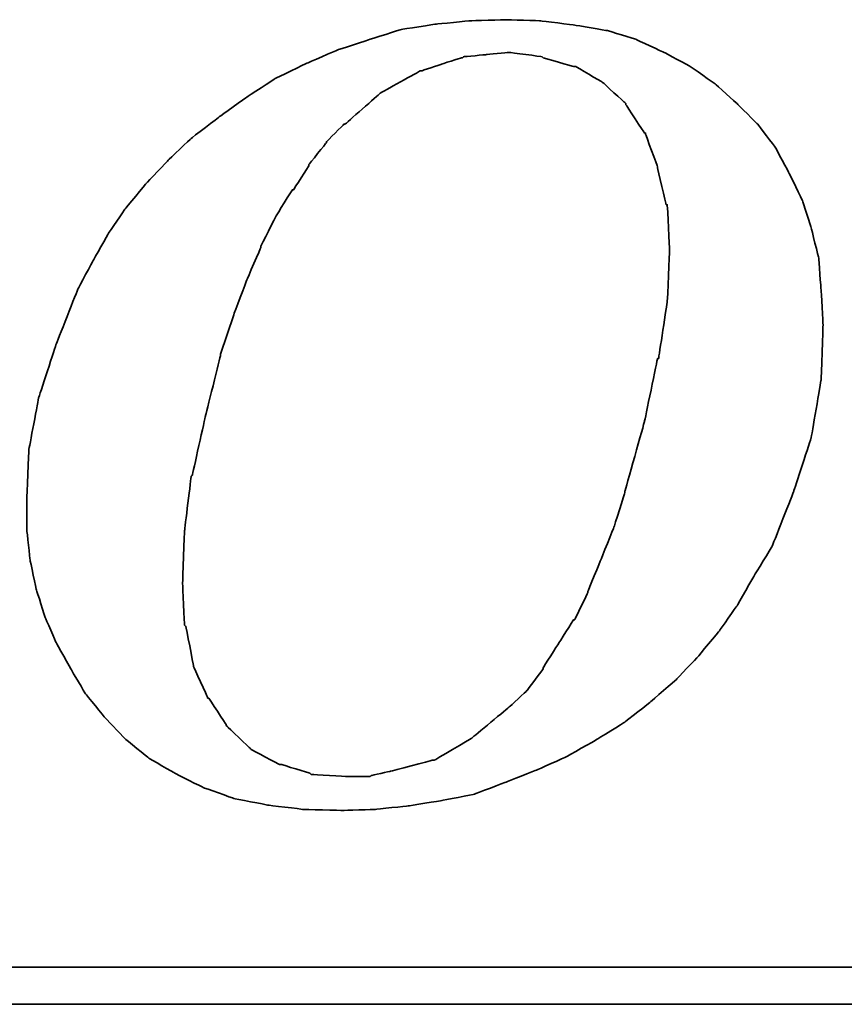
# Model space of a CAD drawing. Header units: millimetres. Extents: x -2774 to 3135, y -1571 to 860.
# Tile 404 of 625: x -618.68 to -613.59, y -1202.58 to -1196.5. Entities that reach past the tile are written whole.
import ezdxf

# ---------------------------------------------------------------- set-up
doc = ezdxf.new("R2010")
doc.units = ezdxf.units.MM
doc.layers.add('DIM', color=4, linetype='CONTINUOUS')
doc.layers.add('layer 1', color=7, linetype='CONTINUOUS')

# ---------------------------------------------------------------- blocks, each defined once
blk = doc.blocks.new('TBI MOTION logo(完整正式版)')
at = {"layer": 'layer 1', "color": 22, "lineweight": 35}
for points, knots in [([(35.79625, -6.98375), (35.79625, -6.98375), (36.23125, -7.43875), (36.23125, -7.43875), (36.23125, -7.43875), (36.23125, -7.43875), (36.75625, -7.87125), (36.75625, -7.87125), (36.75625, -7.87125), (36.75625, -7.87125), (37.33125, -8.20375), (37.33125, -8.20375), (37.33125, -8.20375), (37.33125, -8.20375), (37.95625, -8.51875), (37.95625, -8.51875), (37.95625, -8.51875), (37.95625, -8.51875), (38.62625, -8.75875), (38.62625, -8.75875), (38.62625, -8.75875), (38.62625, -8.75875), (39.37125, -8.90375), (39.37125, -8.90375), (39.37125, -8.90375), (39.37125, -8.90375), (40.14125, -8.99875), (40.14125, -8.99875), (40.14125, -8.99875), (40.14125, -8.99875), (41.02625, -9.02375), (41.02625, -9.02375), (41.02625, -9.02375), (41.02625, -9.02375), (41.74625, -8.99875), (41.74625, -8.99875), (41.74625, -8.99875), (41.74625, -8.99875), (42.46625, -8.92375), (42.46625, -8.92375), (42.46625, -8.92375), (42.46625, -8.92375), (43.21125, -8.80625), (43.21125, -8.80625), (43.21125, -8.80625), (43.21125, -8.80625), (43.93125, -8.66375), (43.93125, -8.66375), (43.93125, -8.66375), (43.93125, -8.66375), (44.62625, -8.39875), (44.62625, -8.39875), (44.62625, -8.39875), (44.62625, -8.39875), (45.29625, -8.13375), (45.29625, -8.13375), (45.29625, -8.13375), (45.29625, -8.13375), (45.94625, -7.84375), (45.94625, -7.84375), (45.94625, -7.84375), (45.94625, -7.84375), (46.61625, -7.46375), (46.61625, -7.46375), (46.61625, -7.46375), (46.61625, -7.46375), (47.24125, -7.07875), (47.24125, -7.07875), (47.24125, -7.07875), (47.24125, -7.07875), (47.81625, -6.62375), (47.81625, -6.62375), (47.81625, -6.62375), (47.81625, -6.62375), (48.36875, -6.14375), (48.36875, -6.14375), (48.36875, -6.14375), (48.36875, -6.14375), (48.84625, -5.64125), (48.84625, -5.64125), (48.84625, -5.64125), (48.84625, -5.64125), (49.32625, -5.06375), (49.32625, -5.06375), (49.32625, -5.06375), (49.32625, -5.06375), (49.71125, -4.51374), (49.71125, -4.51374), (49.71125, -4.51374), (49.71125, -4.51374), (50.09625, -3.83874), (50.09625, -3.83874), (50.09625, -3.83874), (50.09625, -3.83874), (50.48125, -3.21374), (50.48125, -3.21374), (50.48125, -3.21374), (50.48125, -3.21374), (50.96125, -1.99125), (50.96125, -1.99125), (50.96125, -1.99125), (50.96125, -1.99125), (51.34375, -0.81875), (51.34375, -0.81875), (51.34375, -0.81875), (51.34375, -0.81875), (51.56125, 0.45624), (51.56125, 0.45624), (51.56125, 0.45624), (51.56125, 0.45624), (51.60625, 1.67624), (51.60625, 1.67624), (51.60625, 1.67624), (51.60625, 1.67624), (51.56125, 2.44625), (51.56125, 2.44625), (51.56125, 2.44625), (51.56125, 2.44625), (51.51125, 3.14125), (51.51125, 3.14125), (51.51125, 3.14125), (51.51125, 3.14125), (51.34375, 3.81125), (51.34375, 3.81125), (51.34375, 3.81125), (51.34375, 3.81125), (51.15125, 4.41125), (51.15125, 4.41125), (51.15125, 4.41125), (51.15125, 4.41125), (50.86125, 5.01125), (50.86125, 5.01125), (50.86125, 5.01125), (50.86125, 5.01125), (50.55125, 5.58875), (50.55125, 5.58875), (50.55125, 5.58875), (50.55125, 5.58875), (50.16625, 6.09125), (50.16625, 6.09125), (50.16625, 6.09125), (50.16625, 6.09125), (49.71125, 6.54875), (49.71125, 6.54875), (49.71125, 6.54875), (49.71125, 6.54875), (49.23125, 6.98125), (49.23125, 6.98125), (49.23125, 6.98125), (49.23125, 6.98125), (48.67875, 7.36625), (48.67875, 7.36625), (48.67875, 7.36625), (48.67875, 7.36625), (48.10375, 7.67625), (48.10375, 7.67625), (48.10375, 7.67625), (48.10375, 7.67625), (47.48125, 7.96375), (47.48125, 7.96375), (47.48125, 7.96375), (47.48125, 7.96375), (46.85625, 8.15625), (46.85625, 8.15625), (46.85625, 8.15625), (46.85625, 8.15625), (46.13625, 8.27624), (46.13625, 8.27624), (46.13625, 8.27624), (46.13625, 8.27624), (45.39125, 8.37125), (45.39125, 8.37125), (45.39125, 8.37125), (45.39125, 8.37125), (44.62625, 8.39624), (44.62625, 8.39624), (44.62625, 8.39624), (44.62625, 8.39624), (43.83625, 8.37125), (43.83625, 8.37125), (43.83625, 8.37125), (43.83625, 8.37125), (43.09125, 8.30125), (43.09125, 8.30125), (43.09125, 8.30125), (43.09125, 8.30125), (42.32125, 8.18125), (42.32125, 8.18125), (42.32125, 8.18125), (42.32125, 8.18125), (41.62875, 7.96375), (41.62875, 7.96375), (41.62875, 7.96375), (41.62875, 7.96375), (40.90625, 7.72625), (40.90625, 7.72625), (40.90625, 7.72625), (40.90625, 7.72625), (40.23624, 7.43625), (40.23624, 7.43625), (40.23624, 7.43625), (40.23624, 7.43625), (39.54124, 7.10125), (39.54124, 7.10125), (39.54124, 7.10125), (39.54124, 7.10125), (38.91625, 6.69125), (38.91625, 6.69125), (38.91625, 6.69125), (38.91625, 6.69125), (38.31625, 6.26125), (38.31625, 6.26125), (38.31625, 6.26125), (38.31625, 6.26125), (37.69125, 5.78125), (37.69125, 5.78125), (37.69125, 5.78125), (37.69125, 5.78125), (37.18625, 5.30125), (37.18625, 5.30125), (37.18625, 5.30125), (37.18625, 5.30125), (36.70625, 4.79624), (36.70625, 4.79624), (36.70625, 4.79624), (36.70625, 4.79624), (36.23125, 4.22125), (36.23125, 4.22125), (36.23125, 4.22125), (36.23125, 4.22125), (35.87124, 3.69375), (35.87124, 3.69375), (35.87124, 3.69375), (35.87124, 3.69375), (35.53125, 3.09125), (35.53125, 3.09125), (35.53125, 3.09125), (35.53125, 3.09125), (35.19875, 2.47125), (35.19875, 2.47125), (35.19875, 2.47125), (35.19875, 2.47125), (34.71625, 1.24625), (34.71625, 1.24625), (34.71625, 1.24625), (34.71625, 1.24625), (34.33125, 0.06874), (34.33125, 0.06874), (34.33125, 0.06874), (34.33125, 0.06874), (34.11625, -1.07875), (34.11625, -1.07875), (34.11625, -1.07875), (34.11625, -1.07875), (34.07125, -2.15875), (34.07125, -2.15875), (34.07125, -2.15875), (34.07125, -2.15875), (34.07125, -2.85375), (34.07125, -2.85375), (34.07125, -2.85375), (34.07125, -2.85375), (34.14125, -3.50375), (34.14125, -3.50375), (34.14125, -3.50375), (34.14125, -3.50375), (34.28625, -4.17375), (34.28625, -4.17375), (34.28625, -4.17375), (34.28625, -4.17375), (34.47625, -4.77624), (34.47625, -4.77624), (34.47625, -4.77624), (34.47625, -4.77624), (34.71625, -5.32625), (34.71625, -5.32625), (34.71625, -5.32625), (34.71625, -5.32625), (35.05375, -5.92875), (35.05375, -5.92875), (35.05375, -5.92875), (35.05375, -5.92875), (35.36375, -6.45375), (35.36375, -6.45375), (35.36375, -6.45375), (35.36375, -6.45375), (35.79625, -6.98375), (35.79625, -6.98375)], [0, 0, 0, 0, 0.01388889, 0.01388889, 0.01388889, 0.0138889, 0.02777778, 0.02777778, 0.02777778, 0.02777779, 0.04166667, 0.04166667, 0.04166667, 0.04166668, 0.05555556, 0.05555556, 0.05555556, 0.05555557, 0.06944444, 0.06944444, 0.06944444, 0.06944445, 0.08333333, 0.08333333, 0.08333333, 0.08333334, 0.09722222, 0.09722222, 0.09722222, 0.09722223, 0.11111111, 0.11111111, 0.11111111, 0.11111112, 0.125, 0.125, 0.125, 0.12500001, 0.13888889, 0.13888889, 0.13888889, 0.1388889, 0.15277778, 0.15277778, 0.15277778, 0.15277779, 0.16666667, 0.16666667, 0.16666667, 0.16666668, 0.18055556, 0.18055556, 0.18055556, 0.18055557, 0.19444444, 0.19444444, 0.19444444, 0.19444445, 0.20833333, 0.20833333, 0.20833333, 0.20833334, 0.22222222, 0.22222222, 0.22222222, 0.22222223, 0.23611111, 0.23611111, 0.23611111, 0.23611112, 0.25, 0.25, 0.25, 0.25000001, 0.26388889, 0.26388889, 0.26388889, 0.2638889, 0.27777778, 0.27777778, 0.27777778, 0.27777779, 0.29166667, 0.29166667, 0.29166667, 0.29166668, 0.30555556, 0.30555556, 0.30555556, 0.30555557, 0.31944444, 0.31944444, 0.31944444, 0.31944445, 0.33333333, 0.33333333, 0.33333333, 0.33333334, 0.34722222, 0.34722222, 0.34722222, 0.34722223, 0.36111111, 0.36111111, 0.36111111, 0.36111112, 0.375, 0.375, 0.375, 0.37500001, 0.38888889, 0.38888889, 0.38888889, 0.3888889, 0.40277778, 0.40277778, 0.40277778, 0.40277779, 0.41666667, 0.41666667, 0.41666667, 0.41666668, 0.43055556, 0.43055556, 0.43055556, 0.43055557, 0.44444444, 0.44444444, 0.44444444, 0.44444445, 0.45833333, 0.45833333, 0.45833333, 0.45833334, 0.47222222, 0.47222222, 0.47222222, 0.47222223, 0.48611111, 0.48611111, 0.48611111, 0.48611112, 0.5, 0.5, 0.5, 0.50000001, 0.51388889, 0.51388889, 0.51388889, 0.5138889, 0.52777778, 0.52777778, 0.52777778, 0.52777779, 0.54166667, 0.54166667, 0.54166667, 0.54166668, 0.55555556, 0.55555556, 0.55555556, 0.55555557, 0.56944444, 0.56944444, 0.56944444, 0.56944445, 0.58333333, 0.58333333, 0.58333333, 0.58333334, 0.59722222, 0.59722222, 0.59722222, 0.59722223, 0.61111111, 0.61111111, 0.61111111, 0.61111112, 0.625, 0.625, 0.625, 0.62500001, 0.63888889, 0.63888889, 0.63888889, 0.6388889, 0.65277778, 0.65277778, 0.65277778, 0.65277779, 0.66666667, 0.66666667, 0.66666667, 0.66666668, 0.68055556, 0.68055556, 0.68055556, 0.68055557, 0.69444444, 0.69444444, 0.69444444, 0.69444445, 0.70833333, 0.70833333, 0.70833333, 0.70833334, 0.72222222, 0.72222222, 0.72222222, 0.72222223, 0.73611111, 0.73611111, 0.73611111, 0.73611112, 0.75, 0.75, 0.75, 0.75000001, 0.76388889, 0.76388889, 0.76388889, 0.7638889, 0.77777778, 0.77777778, 0.77777778, 0.77777779, 0.79166667, 0.79166667, 0.79166667, 0.79166668, 0.80555556, 0.80555556, 0.80555556, 0.80555557, 0.81944444, 0.81944444, 0.81944444, 0.81944445, 0.83333333, 0.83333333, 0.83333333, 0.83333334, 0.84722222, 0.84722222, 0.84722222, 0.84722223, 0.86111111, 0.86111111, 0.86111111, 0.86111112, 0.875, 0.875, 0.875, 0.87500001, 0.88888889, 0.88888889, 0.88888889, 0.8888889, 0.90277778, 0.90277778, 0.90277778, 0.90277779, 0.91666667, 0.91666667, 0.91666667, 0.91666668, 0.93055556, 0.93055556, 0.93055556, 0.93055557, 0.94444444, 0.94444444, 0.94444444, 0.94444445, 0.95833333, 0.95833333, 0.95833333, 0.95833334, 0.97222222, 0.97222222, 0.97222222, 0.97222223, 0.98611111, 0.98611111, 0.98611111, 0.98611112, 1, 1, 1, 1]), ([(38.33875, 1.03124), (38.33875, 1.03124), (38.62625, 1.89625), (38.62625, 1.89625), (38.62625, 1.89625), (38.62625, 1.89625), (38.91625, 2.66375), (38.91625, 2.66375), (38.91625, 2.66375), (38.91625, 2.66375), (39.22625, 3.38125), (39.22625, 3.38125), (39.22625, 3.38125), (39.22625, 3.38125), (39.22625, 3.40624), (39.22625, 3.40624), (39.22625, 3.40624), (39.22625, 3.40624), (39.56124, 4.07624), (39.56124, 4.07624), (39.56124, 4.07624), (39.56124, 4.07624), (39.92125, 4.65125), (39.92125, 4.65125), (39.92125, 4.65125), (39.92125, 4.65125), (39.94625, 4.65125), (39.94625, 4.65125), (39.94625, 4.65125), (39.94625, 4.65125), (40.28125, 5.17875), (40.28125, 5.17875), (40.28125, 5.17875), (40.28125, 5.17875), (40.28125, 5.20375), (40.28125, 5.20375), (40.28125, 5.20375), (40.28125, 5.20375), (40.66875, 5.68625), (40.66875, 5.68625), (40.66875, 5.68625), (40.66875, 5.68625), (40.66875, 5.70625), (40.66875, 5.70625), (40.66875, 5.70625), (40.66875, 5.70625), (41.05124, 6.09125), (41.05124, 6.09125), (41.05124, 6.09125), (41.05124, 6.09125), (41.07625, 6.09125), (41.07625, 6.09125), (41.07625, 6.09125), (41.07625, 6.09125), (41.84125, 6.76625), (41.84125, 6.76625), (41.84125, 6.76625), (41.84125, 6.76625), (41.86625, 6.78625), (41.86625, 6.78625), (41.86625, 6.78625), (41.86625, 6.78625), (42.73125, 7.26624), (42.73125, 7.26624), (42.73125, 7.26624), (42.73125, 7.26624), (42.75625, 7.26624), (42.75625, 7.26624), (42.75625, 7.26624), (42.75625, 7.26624), (43.18625, 7.41125), (43.18625, 7.41125), (43.18625, 7.41125), (43.18625, 7.41125), (43.64125, 7.55625), (43.64125, 7.55625), (43.64125, 7.55625), (43.64125, 7.55625), (43.66625, 7.55625), (43.66625, 7.55625), (43.66625, 7.55625), (43.66625, 7.55625), (43.69125, 7.58124), (43.69125, 7.58124), (43.69125, 7.58124), (43.69125, 7.58124), (44.19125, 7.62625), (44.19125, 7.62625), (44.19125, 7.62625), (44.19125, 7.62625), (44.67125, 7.67625), (44.67125, 7.67625), (44.67125, 7.67625), (44.67125, 7.67625), (44.69625, 7.67625), (44.69625, 7.67625), (44.69625, 7.67625), (44.69625, 7.67625), (45.41875, 7.58124), (45.41875, 7.58124), (45.41875, 7.58124), (45.41875, 7.58124), (45.44125, 7.55625), (45.44125, 7.55625), (45.44125, 7.55625), (45.44125, 7.55625), (46.11125, 7.36625), (46.11125, 7.36625), (46.11125, 7.36625), (46.11125, 7.36625), (46.13625, 7.36625), (46.13625, 7.36625), (46.13625, 7.36625), (46.13625, 7.36625), (46.15875, 7.36625), (46.15875, 7.36625), (46.15875, 7.36625), (46.15875, 7.36625), (46.73625, 7.02624), (46.73625, 7.02624), (46.73625, 7.02624), (46.73625, 7.02624), (46.76125, 7.00624), (46.76125, 7.00624), (46.76125, 7.00624), (46.76125, 7.00624), (47.24125, 6.57124), (47.24125, 6.57124), (47.24125, 6.57124), (47.24125, 6.57124), (47.26625, 6.54875), (47.26625, 6.54875), (47.26625, 6.54875), (47.26625, 6.54875), (47.26625, 6.52375), (47.26625, 6.52375), (47.26625, 6.52375), (47.26625, 6.52375), (47.67375, 5.89875), (47.67375, 5.89875), (47.67375, 5.89875), (47.67375, 5.89875), (47.69625, 5.89875), (47.69625, 5.89875), (47.69625, 5.89875), (47.69625, 5.89875), (47.69625, 5.87625), (47.69625, 5.87625), (47.69625, 5.87625), (47.69625, 5.87625), (47.96125, 5.15625), (47.96125, 5.15625), (47.96125, 5.15625), (47.96125, 5.15625), (47.96125, 5.13125), (47.96125, 5.13125), (47.96125, 5.13125), (47.96125, 5.13125), (48.15125, 4.31875), (48.15125, 4.31875), (48.15125, 4.31875), (48.15125, 4.31875), (48.17625, 4.31875), (48.17625, 4.31875), (48.17625, 4.31875), (48.17625, 4.31875), (48.17625, 4.29125), (48.17625, 4.29125), (48.17625, 4.29125), (48.17625, 4.29125), (48.22625, 3.33125), (48.22625, 3.33125), (48.22625, 3.33125), (48.22625, 3.33125), (48.22625, 3.30875), (48.22625, 3.30875), (48.22625, 3.30875), (48.22625, 3.30875), (48.17625, 2.20624), (48.17625, 2.20624), (48.17625, 2.20624), (48.17625, 2.20624), (48.17625, 2.18124), (48.17625, 2.18124), (48.17625, 2.18124), (48.17625, 2.18124), (47.98375, 0.93624), (47.98375, 0.93624), (47.98375, 0.93624), (47.98375, 0.93624), (47.96125, 0.93624), (47.96125, 0.93624), (47.96125, 0.93624), (47.96125, 0.93624), (47.67375, -0.45874), (47.67375, -0.45874), (47.67375, -0.45874), (47.67375, -0.45874), (47.24125, -1.99125), (47.24125, -1.99125), (47.24125, -1.99125), (47.24125, -1.99125), (47.24125, -2.01874), (47.24125, -2.01874), (47.24125, -2.01874), (47.24125, -2.01874), (47.00125, -2.78375), (47.00125, -2.78375), (47.00125, -2.78375), (47.00125, -2.78375), (46.71125, -3.50375), (46.71125, -3.50375), (46.71125, -3.50375), (46.71125, -3.50375), (46.42625, -4.19875), (46.42625, -4.19875), (46.42625, -4.19875), (46.42625, -4.19875), (46.42625, -4.22375), (46.42625, -4.22375), (46.42625, -4.22375), (46.42625, -4.22375), (46.13625, -4.82374), (46.13625, -4.82374), (46.13625, -4.82374), (46.13625, -4.82374), (46.11125, -4.82374), (46.11125, -4.82374), (46.11125, -4.82374), (46.11125, -4.82374), (45.77625, -5.35125), (45.77625, -5.35125), (45.77625, -5.35125), (45.77625, -5.35125), (45.44125, -5.87875), (45.44125, -5.87875), (45.44125, -5.87875), (45.44125, -5.87875), (45.44125, -5.90375), (45.44125, -5.90375), (45.44125, -5.90375), (45.44125, -5.90375), (45.10625, -6.35875), (45.10625, -6.35875), (45.10625, -6.35875), (45.10625, -6.35875), (45.08125, -6.38375), (45.08125, -6.38375), (45.08125, -6.38375), (45.08125, -6.38375), (44.69625, -6.74375), (44.69625, -6.74375), (44.69625, -6.74375), (44.69625, -6.74375), (43.88375, -7.41625), (43.88375, -7.41625), (43.88375, -7.41625), (43.88375, -7.41625), (43.85625, -7.43875), (43.85625, -7.43875), (43.85625, -7.43875), (43.85625, -7.43875), (43.04125, -7.91875), (43.04125, -7.91875), (43.04125, -7.91875), (43.04125, -7.91875), (43.01625, -7.91875), (43.01625, -7.91875), (43.01625, -7.91875), (43.01625, -7.91875), (42.99625, -7.91875), (42.99625, -7.91875), (42.99625, -7.91875), (42.99625, -7.91875), (42.08125, -8.15875), (42.08125, -8.15875), (42.08125, -8.15875), (42.08125, -8.15875), (41.65125, -8.25625), (41.65125, -8.25625), (41.65125, -8.25625), (41.65125, -8.25625), (41.62875, -8.27875), (41.62875, -8.27875), (41.62875, -8.27875), (41.62875, -8.27875), (41.60125, -8.27875), (41.60125, -8.27875), (41.60125, -8.27875), (41.60125, -8.27875), (41.12125, -8.27875), (41.12125, -8.27875), (41.12125, -8.27875), (41.12125, -8.27875), (40.35624, -8.23125), (40.35624, -8.23125), (40.35624, -8.23125), (40.35624, -8.23125), (40.33125, -8.23125), (40.33125, -8.23125), (40.33125, -8.23125), (40.33125, -8.23125), (40.30625, -8.20375), (40.30625, -8.20375), (40.30625, -8.20375), (40.30625, -8.20375), (39.68375, -8.01375), (39.68375, -8.01375), (39.68375, -8.01375), (39.68375, -8.01375), (39.66124, -8.01375), (39.66124, -8.01375), (39.66124, -8.01375), (39.66124, -8.01375), (39.63625, -8.01375), (39.63625, -8.01375), (39.63625, -8.01375), (39.63625, -8.01375), (39.01125, -7.67875), (39.01125, -7.67875), (39.01125, -7.67875), (39.01125, -7.67875), (38.98875, -7.65375), (38.98875, -7.65375), (38.98875, -7.65375), (38.98875, -7.65375), (38.48625, -7.17375), (38.48625, -7.17375), (38.48625, -7.17375), (38.48625, -7.17375), (38.45875, -7.14875), (38.45875, -7.14875), (38.45875, -7.14875), (38.45875, -7.14875), (38.45875, -7.12875), (38.45875, -7.12875), (38.45875, -7.12875), (38.45875, -7.12875), (38.07625, -6.54875), (38.07625, -6.54875), (38.07625, -6.54875), (38.07625, -6.54875), (38.05125, -6.54875), (38.05125, -6.54875), (38.05125, -6.54875), (38.05125, -6.54875), (38.05125, -6.52875), (38.05125, -6.52875), (38.05125, -6.52875), (38.05125, -6.52875), (37.74125, -5.85375), (37.74125, -5.85375), (37.74125, -5.85375), (37.74125, -5.85375), (37.74125, -5.82875), (37.74125, -5.82875), (37.74125, -5.82875), (37.74125, -5.82875), (37.57375, -4.96875), (37.57375, -4.96875), (37.57375, -4.96875), (37.57375, -4.96875), (37.54625, -4.94375), (37.54625, -4.94375), (37.54625, -4.94375), (37.54625, -4.94375), (37.50125, -4.03375), (37.50125, -4.03375), (37.50125, -4.03375), (37.50125, -4.03375), (37.50125, -4.00875), (37.50125, -4.00875), (37.50125, -4.00875), (37.50125, -4.00875), (37.54625, -2.85375), (37.54625, -2.85375), (37.54625, -2.85375), (37.54625, -2.85375), (37.69125, -1.65875), (37.69125, -1.65875), (37.69125, -1.65875), (37.69125, -1.65875), (37.71624, -1.63375), (37.71624, -1.63375), (37.71624, -1.63375), (37.71624, -1.63375), (38.00375, -0.33875), (38.00375, -0.33875), (38.00375, -0.33875), (38.00375, -0.33875), (38.33875, 1.00624), (38.33875, 1.00624), (38.33875, 1.00624), (38.33875, 1.00624), (38.33875, 1.03124), (38.33875, 1.03124)], [0, 0, 0, 0, 0.01010101, 0.01010101, 0.01010101, 0.01010102, 0.02020202, 0.02020202, 0.02020202, 0.02020203, 0.03030303, 0.03030303, 0.03030303, 0.03030304, 0.04040404, 0.04040404, 0.04040404, 0.04040405, 0.05050505, 0.05050505, 0.05050505, 0.05050506, 0.06060606, 0.06060606, 0.06060606, 0.06060607, 0.07070707, 0.07070707, 0.07070707, 0.07070708, 0.08080808, 0.08080808, 0.08080808, 0.08080809, 0.09090909, 0.09090909, 0.09090909, 0.0909091, 0.1010101, 0.1010101, 0.1010101, 0.10101011, 0.11111111, 0.11111111, 0.11111111, 0.11111112, 0.12121212, 0.12121212, 0.12121212, 0.12121213, 0.13131313, 0.13131313, 0.13131313, 0.13131314, 0.14141414, 0.14141414, 0.14141414, 0.14141415, 0.15151515, 0.15151515, 0.15151515, 0.15151516, 0.16161616, 0.16161616, 0.16161616, 0.16161617, 0.17171717, 0.17171717, 0.17171717, 0.17171718, 0.18181818, 0.18181818, 0.18181818, 0.18181819, 0.19191919, 0.19191919, 0.19191919, 0.1919192, 0.2020202, 0.2020202, 0.2020202, 0.20202021, 0.21212121, 0.21212121, 0.21212121, 0.21212122, 0.22222222, 0.22222222, 0.22222222, 0.22222223, 0.23232323, 0.23232323, 0.23232323, 0.23232324, 0.24242424, 0.24242424, 0.24242424, 0.24242425, 0.25252525, 0.25252525, 0.25252525, 0.25252526, 0.26262626, 0.26262626, 0.26262626, 0.26262627, 0.27272727, 0.27272727, 0.27272727, 0.27272728, 0.28282828, 0.28282828, 0.28282828, 0.28282829, 0.29292929, 0.29292929, 0.29292929, 0.2929293, 0.3030303, 0.3030303, 0.3030303, 0.30303031, 0.31313131, 0.31313131, 0.31313131, 0.31313132, 0.32323232, 0.32323232, 0.32323232, 0.32323233, 0.33333333, 0.33333333, 0.33333333, 0.33333334, 0.34343434, 0.34343434, 0.34343434, 0.34343435, 0.35353535, 0.35353535, 0.35353535, 0.35353536, 0.36363636, 0.36363636, 0.36363636, 0.36363637, 0.37373737, 0.37373737, 0.37373737, 0.37373738, 0.38383838, 0.38383838, 0.38383838, 0.38383839, 0.39393939, 0.39393939, 0.39393939, 0.3939394, 0.4040404, 0.4040404, 0.4040404, 0.40404041, 0.41414141, 0.41414141, 0.41414141, 0.41414142, 0.42424242, 0.42424242, 0.42424242, 0.42424243, 0.43434343, 0.43434343, 0.43434343, 0.43434344, 0.44444444, 0.44444444, 0.44444444, 0.44444445, 0.45454545, 0.45454545, 0.45454545, 0.45454546, 0.46464646, 0.46464646, 0.46464646, 0.46464647, 0.47474747, 0.47474747, 0.47474747, 0.47474748, 0.48484848, 0.48484848, 0.48484848, 0.48484849, 0.49494949, 0.49494949, 0.49494949, 0.4949495, 0.50505051, 0.50505051, 0.50505051, 0.50505052, 0.51515152, 0.51515152, 0.51515152, 0.51515153, 0.52525253, 0.52525253, 0.52525253, 0.52525254, 0.53535354, 0.53535354, 0.53535354, 0.53535355, 0.54545455, 0.54545455, 0.54545455, 0.54545456, 0.55555556, 0.55555556, 0.55555556, 0.55555557, 0.56565657, 0.56565657, 0.56565657, 0.56565658, 0.57575758, 0.57575758, 0.57575758, 0.57575759, 0.58585859, 0.58585859, 0.58585859, 0.5858586, 0.5959596, 0.5959596, 0.5959596, 0.59595961, 0.60606061, 0.60606061, 0.60606061, 0.60606062, 0.61616162, 0.61616162, 0.61616162, 0.61616163, 0.62626263, 0.62626263, 0.62626263, 0.62626264, 0.63636364, 0.63636364, 0.63636364, 0.63636365, 0.64646465, 0.64646465, 0.64646465, 0.64646466, 0.65656566, 0.65656566, 0.65656566, 0.65656567, 0.66666667, 0.66666667, 0.66666667, 0.66666668, 0.67676768, 0.67676768, 0.67676768, 0.67676769, 0.68686869, 0.68686869, 0.68686869, 0.6868687, 0.6969697, 0.6969697, 0.6969697, 0.69696971, 0.70707071, 0.70707071, 0.70707071, 0.70707072, 0.71717172, 0.71717172, 0.71717172, 0.71717173, 0.72727273, 0.72727273, 0.72727273, 0.72727274, 0.73737374, 0.73737374, 0.73737374, 0.73737375, 0.74747475, 0.74747475, 0.74747475, 0.74747476, 0.75757576, 0.75757576, 0.75757576, 0.75757577, 0.76767677, 0.76767677, 0.76767677, 0.76767678, 0.77777778, 0.77777778, 0.77777778, 0.77777779, 0.78787879, 0.78787879, 0.78787879, 0.7878788, 0.7979798, 0.7979798, 0.7979798, 0.79797981, 0.80808081, 0.80808081, 0.80808081, 0.80808082, 0.81818182, 0.81818182, 0.81818182, 0.81818183, 0.82828283, 0.82828283, 0.82828283, 0.82828284, 0.83838384, 0.83838384, 0.83838384, 0.83838385, 0.84848485, 0.84848485, 0.84848485, 0.84848486, 0.85858586, 0.85858586, 0.85858586, 0.85858587, 0.86868687, 0.86868687, 0.86868687, 0.86868688, 0.87878788, 0.87878788, 0.87878788, 0.87878789, 0.88888889, 0.88888889, 0.88888889, 0.8888889, 0.8989899, 0.8989899, 0.8989899, 0.89898991, 0.90909091, 0.90909091, 0.90909091, 0.90909092, 0.91919192, 0.91919192, 0.91919192, 0.91919193, 0.92929293, 0.92929293, 0.92929293, 0.92929294, 0.93939394, 0.93939394, 0.93939394, 0.93939395, 0.94949495, 0.94949495, 0.94949495, 0.94949496, 0.95959596, 0.95959596, 0.95959596, 0.95959597, 0.96969697, 0.96969697, 0.96969697, 0.96969698, 0.97979798, 0.97979798, 0.97979798, 0.97979799, 0.98989899, 0.98989899, 0.98989899, 0.989899, 1, 1, 1, 1]), ([(75.90875, -9.47875), (75.90875, -9.47875), (75.90875, -12.28625), (75.90875, -12.28625), (75.90875, -12.28625), (75.90875, -12.28625), (75.90875, -12.47875), (75.90875, -12.47875), (75.90875, -12.47875), (75.90875, -12.47875), (75.71625, -12.47875), (75.71625, -12.47875), (75.71625, -12.47875), (75.71625, -12.47875), (-88.32875, -12.47875), (-88.32875, -12.47875), (-88.32875, -12.47875), (-88.32875, -12.47875), (-88.32875, -13.29375), (-88.32875, -13.29375), (-88.32875, -13.29375), (-88.32875, -13.29375), (82.89125, -13.29375), (82.89125, -13.29375), (82.89125, -13.29375), (82.89125, -13.29375), (75.90875, -9.47875), (75.90875, -9.47875)], [0, 0, 0, 0, 0.14285714, 0.14285714, 0.14285714, 0.14285715, 0.28571429, 0.28571429, 0.28571429, 0.2857143, 0.42857143, 0.42857143, 0.42857143, 0.42857144, 0.57142857, 0.57142857, 0.57142857, 0.57142858, 0.71428571, 0.71428571, 0.71428571, 0.71428572, 0.85714286, 0.85714286, 0.85714286, 0.85714287, 1, 1, 1, 1])]:
    blk.add_open_spline(points, degree=3, knots=knots, dxfattribs=at)

msp = doc.modelspace()

# ---------------------------------------------------------------- block references
at = {"layer": 'DIM', "color": 7, "xscale": 0.2802190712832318, "yscale": 0.2802190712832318, "zscale": 0.2802190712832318}
msp.add_blockref('TBI MOTION logo(完整正式版)', (-628.1847, -1198.8543), dxfattribs=at)

doc.saveas('drawing.dxf')
